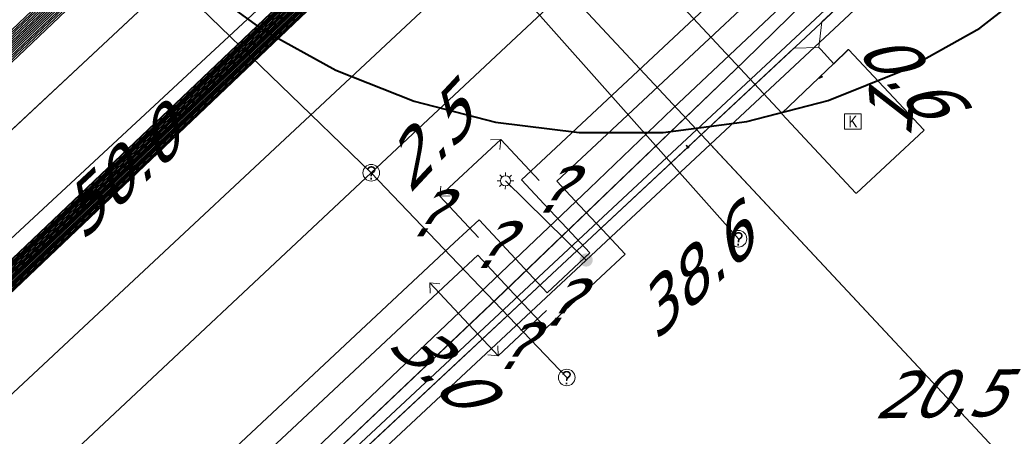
# Model space of a CAD drawing. Header units: metres. Extents: x 124576 to 133557, y 395865 to 402386.
# Tile 334 of 447: x 129912 to 129942, y 401063 to 401076. Entities that reach past the tile are written whole.
import ezdxf
from ezdxf.enums import TextEntityAlignment as Align

# ---------------------------------------------------------------- set-up
doc = ezdxf.new("R2010")
doc.units = ezdxf.units.M
doc.header["$MEASUREMENT"] = 0
for name, color, linetype, lineweight, true_color in [('LG_AanduidingEisVoorzorgsmaatregel', 7, 'Continuous', 40, 0xf7284a), ('LG_Datatransport_Bt_Nederland_NV', 3, 'Continuous', 13, 0x00ff00), ('LG_Datatransport_Eurofiber_Nederland_BV', 3, 'Continuous', 13, 0x00ff00), ('LG_Datatransport_KPN_BV', 3, 'Continuous', 13, 0x00ff00), ('LG_Datatransport_Ziggo_BV', 3, 'Continuous', 13, 0x00ff00), ('LG_Hoog_Spanning_Tennet_Tso', 1, 'Continuous', 13, 0xff0000), ('LG_Laag_Spanning', 7, 'Continuous', 13, 0x960000), ('LG_Laag_Spanning_Enexis_Netbeheer_BV', 7, 'Continuous', 13, 0x960000), ('LG_Midden_Spanning', 7, 'Continuous', 13, 0xd20000), ('LG_Midden_Spanning_Enexis_Netbeheer_BV', 7, 'Continuous', 13, 0xd20000), ('LG_Riool_Vrij_Verval_Gemeente_Tilburg_Ruimtelijke_Uitvoering', 7, 'Continuous', 13, 0xca00a0), ('LG_unet-4_Brabant_Water', 5, 'Continuous', 13, 0x0000ff), ('LG_warmte_Ennatuurlijk_BV', 7, 'Continuous', 13, 0x008080), ('MV_warmte_lijn', 7, 'Continuous', 0, 0x008080)]:
    doc.layers.add(name, color=color, linetype=linetype, lineweight=lineweight, true_color=true_color)
for name, color, linetype, lineweight in [('LG_Laag_Spanning_P_Enexis_Netbeheer_BV', 7, 'Continuous', 0), ('LG_Midden_Spanning_P_Enexis_Netbeheer_BV', 7, 'Continuous', 0), ('LG_overig_P_Gemeente_Tilburg_Ruimtelijke_Uitvoering', 7, 'Continuous', 0), ('LG_Riool_Vrij_Verval_P_Gemeente_Tilburg_Ruimtelijke_Uitvoering', 7, 'Continuous', 0), ('MV_Laag_Spanning', 7, 'Continuous', 0), ('MV_Laag_Spanning_pijl', 7, 'Continuous', 0), ('MV_Midden_Spanning', 7, 'Continuous', 0), ('MV_Midden_Spanning_pijl', 7, 'Continuous', 0), ('MV_unet-4', 7, 'Continuous', 0), ('MV_warmte', 7, 'Continuous', 0)]:
    doc.layers.add(name, color=color, linetype=linetype, lineweight=lineweight)
doc.styles.add('Klic_Annotatie', font='verdanai.ttf', dxfattribs={"oblique": 20, "height": 1.4})
doc.styles.add('Style-Arial Narrow', font='ARIALN.TTF')

# ---------------------------------------------------------------- blocks, each defined once
blk = doc.blocks.new('Mof')
at = {"layer": 'LG_Laag_Spanning_P_Enexis_Netbeheer_BV'}
h = blk.add_hatch(color=256, dxfattribs=at)
edge = h.paths.add_edge_path()
edge.add_arc((0, 0), 2, 0, 360)
blk = doc.blocks.new('Streetlight')
at = {"layer": 'LG_Laag_Spanning_P_Enexis_Netbeheer_BV'}
for p, q in [((-1.77, 1.77), (-1.06, 1.06)), ((0, 2.5), (0, 1.5)), ((1.77, 1.77), (1.06, 1.06)), ((-1.06, -1.06), (-1.77, -1.77)), ((0, -1.5), (0, -2.5)), ((1.06, -1.06), (1.77, -1.77))]:
    blk.add_line(p, q, dxfattribs=at)
at = {"layer": 'LG_Laag_Spanning_P_Enexis_Netbeheer_BV', "flags": 128}
for points in [[(-2.5, 0), (-1.5, 0)], [(1.5, 0), (2.5, 0)]]:
    blk.add_lwpolyline(points, dxfattribs=at)
at = {"layer": 'LG_Laag_Spanning_P_Enexis_Netbeheer_BV'}
blk.add_circle((0, 0), 1.5, dxfattribs=at)
blk = doc.blocks.new('m_pijl')
at = {"layer": 'MV_Laag_Spanning_pijl'}
blk.add_hatch(color=7, dxfattribs=at).paths.add_polyline_path([(-1, -0.33), (-1, 0), (-1, 0.33), (0, 0)])
at = {"layer": 'MV_Laag_Spanning_pijl', "flags": 128}
blk.add_lwpolyline([(-1, 0), (-1, 0.33), (0, 0), (-1, -0.33), (-1, 0)], close=True, dxfattribs=at)
blk = doc.blocks.new('m_pijl_1')
at = {"layer": 'MV_Midden_Spanning_pijl'}
blk.add_hatch(color=7, dxfattribs=at).paths.add_polyline_path([(-1, -0.33), (-1, 0), (-1, 0.33), (0, 0)])
at = {"layer": 'MV_Midden_Spanning_pijl', "flags": 128}
blk.add_lwpolyline([(-1, 0), (-1, 0.33), (0, 0), (-1, -0.33), (-1, 0)], close=True, dxfattribs=at)
blk = doc.blocks.new('Klantstation')
at = {"layer": 'LG_Laag_Spanning_P_Enexis_Netbeheer_BV', "flags": 128}
blk.add_lwpolyline([(-2.5, -2.31), (2.5, -2.31), (2.5, 2.31), (-2.5, 2.31), (-2.5, -2.31)], close=True, dxfattribs=at)
at = {"layer": 'LG_Laag_Spanning_P_Enexis_Netbeheer_BV', "color": 7, "linetype": 'Continuous', "style": 'Style-Arial Narrow'}
blk.add_text('K', height=3.5, dxfattribs=at).set_placement((0, 0), align=Align.MIDDLE_CENTER)
blk = doc.blocks.new('Klantstation_1')
at = {"layer": 'LG_Midden_Spanning_P_Enexis_Netbeheer_BV', "flags": 128}
blk.add_lwpolyline([(-2.5, -2.31), (2.5, -2.31), (2.5, 2.31), (-2.5, 2.31), (-2.5, -2.31)], close=True, dxfattribs=at)
at = {"layer": 'LG_Midden_Spanning_P_Enexis_Netbeheer_BV', "color": 7, "linetype": 'Continuous', "style": 'Style-Arial Narrow'}
blk.add_text('K', height=3.5, dxfattribs=at).set_placement((0, 0), align=Align.MIDDLE_CENTER)
blk = doc.blocks.new('Onbekend_1')
at = {"layer": 'LG_overig_P_Gemeente_Tilburg_Ruimtelijke_Uitvoering'}
blk.add_hatch(color=256, dxfattribs=at).paths.add_polyline_path([(-0.25, -1.07, -0.262633), (0.23, 0.15), (0.59, 0.47, 0.379827), (0.7, 1.26), (0.69, 1.26, 0.228508), (-0.03, 1.53), (-0.03, 1.52, 0.459053), (-0.82, 0.79), (-1.29, 0.85, -0.414214), (-0.08, 2, -0.243799), (1.09, 1.52, -0.379827), (0.9, 0.11), (0.54, -0.2, 0.262633), (0.23, -1.08), (-0.17, -1.07)])
blk.add_circle((0, 0), 2.5, dxfattribs=at)
at = {"layer": 'LG_overig_P_Gemeente_Tilburg_Ruimtelijke_Uitvoering', "extrusion": (0, 0, -1)}
blk.add_solid([(0.34, -2.06), (-0.21, -2.06), (0.34, -1.51), (-0.21, -1.51)], dxfattribs=at)
blk = doc.blocks.new('Onbekend_2')
at = {"layer": 'LG_Riool_Vrij_Verval_P_Gemeente_Tilburg_Ruimtelijke_Uitvoering'}
blk.add_hatch(color=256, dxfattribs=at).paths.add_polyline_path([(-0.25, -1.07, -0.262633), (0.23, 0.15), (0.59, 0.47, 0.379827), (0.7, 1.26), (0.69, 1.26, 0.228508), (-0.03, 1.53), (-0.03, 1.52, 0.459053), (-0.82, 0.79), (-1.29, 0.85, -0.414214), (-0.08, 2, -0.243799), (1.09, 1.52, -0.379827), (0.9, 0.11), (0.54, -0.2, 0.262633), (0.23, -1.08), (-0.17, -1.07)])
blk.add_circle((0, 0), 2.5, dxfattribs=at)
at = {"layer": 'LG_Riool_Vrij_Verval_P_Gemeente_Tilburg_Ruimtelijke_Uitvoering', "extrusion": (0, 0, -1)}
blk.add_solid([(0.34, -2.06), (-0.21, -2.06), (0.34, -1.51), (-0.21, -1.51)], dxfattribs=at)

msp = doc.modelspace()

# ---------------------------------------------------------------- linework, layer by layer
at = {"layer": 'LG_AanduidingEisVoorzorgsmaatregel', "flags": 128}
for points in [[(129885.234, 401043.37), (129936.258, 401091.887), (129974.589, 401124.718)], [(129885.284, 401043.349), (129936.291, 401091.85), (129974.656, 401124.709)], [(129885.335, 401043.328), (129936.325, 401091.813), (129974.723, 401124.7)], [(129885.385, 401043.307), (129936.358, 401091.776), (129974.79, 401124.692)], [(129885.436, 401043.286), (129936.393, 401091.74), (129974.856, 401124.683)], [(129885.486, 401043.265), (129936.425, 401091.701), (129974.924, 401124.675)], [(129885.537, 401043.244), (129936.459, 401091.664), (129974.99, 401124.666)], [(129885.587, 401043.223), (129936.492, 401091.627), (129975.057, 401124.658)], [(129885.638, 401043.202), (129936.526, 401091.59), (129975.124, 401124.649)], [(129885.688, 401043.181), (129936.559, 401091.553), (129975.191, 401124.641)], [(129885.739, 401043.16), (129936.593, 401091.516), (129975.258, 401124.632)], [(129885.789, 401043.139), (129936.626, 401091.479), (129975.325, 401124.623)], [(129885.84, 401043.118), (129936.66, 401091.442), (129975.392, 401124.615)], [(129885.89, 401043.097), (129936.693, 401091.405), (129975.459, 401124.606)], [(129885.941, 401043.076), (129936.727, 401091.367), (129975.526, 401124.598)], [(129917.219, 401076.963), (129919.26, 401075.474), (129919.261, 401075.473), (129921.474, 401074.253), (129921.476, 401074.252), (129923.825, 401073.321), (129923.826, 401073.32), (129926.274, 401072.692), (129926.275, 401072.692), (129928.783, 401072.379), (129928.784, 401072.379), (129931.311, 401072.384), (129931.311, 401072.384), (129931.312, 401072.384), (129933.819, 401072.708), (129933.82, 401072.708), (129936.266, 401073.346), (129936.267, 401073.346), (129938.613, 401074.287), (129938.614, 401074.288), (129940.822, 401075.518), (129940.823, 401075.518), (129943.648, 401077.716)]]:
    msp.add_lwpolyline(points, dxfattribs=at)
at = {"layer": 'LG_Datatransport_Bt_Nederland_NV', "flags": 128}
for points in [[(130057.96, 401015.79), (130072.14, 401054.94), (130076.88, 401059.26), (130068.69, 401067.88), (130062.23, 401075.17), (130060.84, 401076.74), (130049.17, 401089.38), (130042.81, 401096.26), (130037.59, 401101.91), (130030.36, 401109.39), (130011.58, 401128.65), (130006.2, 401131.39), (130002.91, 401131.92), (129998.92, 401132.09), (129994.97, 401131.1), (129991.77, 401129.13), (129985.51, 401123.61), (129977.02, 401115.32), (129941.88, 401082.49), (129933.74, 401074.52), (129926.53, 401067.59), (129919.58, 401061), (129906.21, 401049.02), (129895.76, 401038.993)], [(130072.14, 401054.938), (130076.883, 401059.263), (130068.689, 401067.88), (130062.232, 401075.167), (130060.839, 401076.739), (130049.167, 401089.38), (130042.814, 401096.264), (130037.591, 401101.915), (130030.355, 401109.387), (130011.584, 401128.649), (130006.203, 401131.388), (130002.912, 401131.916), (129998.921, 401132.086), (129994.966, 401131.101), (129991.766, 401129.132), (129985.507, 401123.608), (129977.02, 401115.316), (129941.881, 401082.494), (129933.744, 401074.523), (129926.525, 401067.595), (129919.583, 401061.003), (129906.213, 401049.019), (129895.763, 401038.992)]]:
    msp.add_lwpolyline(points, dxfattribs=at)
at = {"layer": 'LG_Datatransport_Eurofiber_Nederland_BV', "flags": 128}
msp.add_lwpolyline([(129896.022, 401038.884), (129911.5, 401053.7), (129921.1, 401063.1), (129929.1, 401070.7), (129931.6, 401073.1), (129942, 401082.9), (129962.5, 401102), (129973.2, 401112)], dxfattribs=at)
at = {"layer": 'LG_Datatransport_KPN_BV', "flags": 128}
msp.add_lwpolyline([(129952.143, 401091.028), (129938.394, 401078.144), (129918.675, 401059.74), (129912.487, 401053.963)], dxfattribs=at)
at = {"layer": 'LG_Datatransport_Ziggo_BV', "flags": 128}
msp.add_lwpolyline([(129882.021, 401044.706), (129932.91, 401092.244), (129936.838, 401095.364), (129971.33, 401127.585), (129971.686, 401128.193), (129971.709, 401128.665), (129971.552, 401129.112), (129970.173, 401130.731), (129965.721, 401138.136)], dxfattribs=at)
at = {"layer": 'LG_Hoog_Spanning_Tennet_Tso', "flags": 128}
for points in [[(129880.791, 401045.217), (129933.31, 401095.157), (129972.139, 401128.413), (129961.545, 401143.621), (129950.674, 401148.703)], [(129880.842, 401045.196), (129933.344, 401095.119), (129972.206, 401128.404), (129961.579, 401143.66), (129950.696, 401148.748)], [(129880.892, 401045.175), (129933.378, 401095.082), (129972.273, 401128.395), (129961.612, 401143.7), (129950.717, 401148.793)], [(129880.489, 401045.343), (129933.109, 401095.379), (129971.738, 401128.464), (129961.345, 401143.383), (129950.542, 401148.434)], [(129880.539, 401045.322), (129933.143, 401095.342), (129971.805, 401128.455), (129961.379, 401143.423), (129950.564, 401148.479)], [(129880.589, 401045.301), (129933.176, 401095.305), (129971.872, 401128.447), (129961.412, 401143.462), (129950.586, 401148.524)], [(129880.64, 401045.28), (129933.21, 401095.268), (129971.938, 401128.438), (129961.445, 401143.502), (129950.608, 401148.568)], [(129880.69, 401045.259), (129933.243, 401095.231), (129972.005, 401128.43), (129961.479, 401143.542), (129950.63, 401148.613)], [(129880.741, 401045.238), (129933.277, 401095.194), (129972.072, 401128.421), (129961.512, 401143.581), (129950.652, 401148.658)], [(129880.186, 401045.469), (129932.908, 401095.602), (129971.336, 401128.515), (129961.145, 401143.146), (129950.411, 401148.164)], [(129880.236, 401045.448), (129932.942, 401095.565), (129971.403, 401128.507), (129961.179, 401143.185), (129950.433, 401148.209)], [(129880.287, 401045.427), (129932.975, 401095.528), (129971.47, 401128.498), (129961.212, 401143.225), (129950.455, 401148.254)], [(129880.337, 401045.406), (129933.009, 401095.491), (129971.537, 401128.489), (129961.245, 401143.264), (129950.477, 401148.299)], [(129880.388, 401045.385), (129933.042, 401095.454), (129971.604, 401128.481), (129961.279, 401143.304), (129950.499, 401148.344)], [(129880.438, 401045.364), (129933.076, 401095.416), (129971.671, 401128.472), (129961.312, 401143.344), (129950.52, 401148.389)]]:
    msp.add_lwpolyline(points, dxfattribs=at)
at = {"layer": 'LG_Laag_Spanning', "flags": 128}
msp.add_lwpolyline([(129937.106, 401070.558), (129937.107, 401070.558), (129937.108, 401070.559), (129937.109, 401070.559), (129937.11, 401070.56), (129937.112, 401070.561), (129939.143, 401072.445), (129939.144, 401072.446), (129939.144, 401072.447), (129939.145, 401072.448), (129939.146, 401072.449), (129939.146, 401072.45), (129939.146, 401072.451), (129939.146, 401072.453), (129939.146, 401072.454), (129939.146, 401072.455), (129939.145, 401072.456), (129939.144, 401072.457), (129939.143, 401072.459), (129936.878, 401074.869), (129936.877, 401074.87), (129936.876, 401074.87), (129936.875, 401074.871), (129936.874, 401074.872), (129936.873, 401074.872), (129936.872, 401074.872), (129936.87, 401074.872), (129936.869, 401074.872), (129936.868, 401074.871), (129936.867, 401074.871), (129936.866, 401074.87), (129936.865, 401074.87), (129936.864, 401074.869), (129936.431, 401074.453), (129934.875, 401072.96), (129934.874, 401072.959), (129934.874, 401072.958), (129934.873, 401072.957), (129934.872, 401072.956), (129934.872, 401072.955), (129934.872, 401072.953), (129934.872, 401072.952), (129934.872, 401072.951), (129934.873, 401072.95), (129934.873, 401072.949), (129934.874, 401072.947), (129934.875, 401072.946), (129937.098, 401070.561), (129937.099, 401070.56), (129937.1, 401070.56), (129937.101, 401070.559), (129937.102, 401070.559), (129937.103, 401070.558), (129937.104, 401070.558), (129937.106, 401070.558)], dxfattribs=at)
at = {"layer": 'LG_Laag_Spanning_Enexis_Netbeheer_BV'}
msp.add_line((129928.995, 401068.55), (129926.571, 401070.928), dxfattribs=at)
at = {"layer": 'LG_Laag_Spanning_Enexis_Netbeheer_BV', "flags": 128}
for points in [[(130009.723, 401152.812), (130011.982, 401150.391), (130012.609, 401149.719), (130013.292, 401148.988), (130013.791, 401148.454), (130013.768, 401147.776), (130013.616, 401147.634), (130013.312, 401147.351), (129994.73, 401129.862), (129991.053, 401126.402), (129989.957, 401125.449), (129975.694, 401112.137), (129970.472, 401107.262), (129961.52, 401098.907), (129956.671, 401094.382), (129945.106, 401083.587), (129928.995, 401068.55), (129917.255, 401057.593), (129916.642, 401057.021), (129911.516, 401052.237), (129896.845, 401038.542)], [(129896.845, 401038.542), (129911.516, 401052.237), (129916.642, 401057.021), (129917.255, 401057.593), (129928.995, 401068.55), (129945.106, 401083.587), (129956.671, 401094.382), (129961.52, 401098.907), (129970.472, 401107.262), (129975.694, 401112.137), (129989.957, 401125.449)], [(129896.845, 401038.542), (129911.516, 401052.237), (129916.642, 401057.021), (129917.255, 401057.593), (129928.995, 401068.55), (129945.106, 401083.587), (129956.671, 401094.382)], [(129896.845, 401038.542), (129911.516, 401052.237), (129916.642, 401057.021), (129917.255, 401057.593), (129928.995, 401068.55), (129945.106, 401083.587), (129956.671, 401094.382)]]:
    msp.add_lwpolyline(points, dxfattribs=at)
at = {"layer": 'LG_Midden_Spanning', "flags": 128}
msp.add_lwpolyline([(129937.106, 401070.558), (129937.107, 401070.558), (129937.108, 401070.559), (129937.109, 401070.559), (129937.11, 401070.56), (129937.112, 401070.561), (129939.143, 401072.445), (129939.144, 401072.446), (129939.144, 401072.447), (129939.145, 401072.448), (129939.146, 401072.449), (129939.146, 401072.45), (129939.146, 401072.451), (129939.146, 401072.453), (129939.146, 401072.454), (129939.146, 401072.455), (129939.145, 401072.456), (129939.144, 401072.457), (129939.143, 401072.459), (129936.878, 401074.869), (129936.877, 401074.87), (129936.876, 401074.87), (129936.875, 401074.871), (129936.874, 401074.872), (129936.873, 401074.872), (129936.872, 401074.872), (129936.87, 401074.872), (129936.869, 401074.872), (129936.868, 401074.871), (129936.867, 401074.871), (129936.866, 401074.87), (129936.865, 401074.87), (129936.864, 401074.869), (129936.431, 401074.453), (129934.875, 401072.96), (129934.874, 401072.959), (129934.874, 401072.958), (129934.873, 401072.957), (129934.872, 401072.956), (129934.872, 401072.955), (129934.872, 401072.953), (129934.872, 401072.952), (129934.872, 401072.951), (129934.873, 401072.95), (129934.873, 401072.949), (129934.874, 401072.947), (129934.875, 401072.946), (129937.098, 401070.561), (129937.099, 401070.56), (129937.1, 401070.56), (129937.101, 401070.559), (129937.102, 401070.559), (129937.103, 401070.558), (129937.104, 401070.558), (129937.106, 401070.558)], dxfattribs=at)
at = {"layer": 'LG_Midden_Spanning_Enexis_Netbeheer_BV'}
msp.add_line((129882.021, 401044.706), (129932.91, 401092.244), dxfattribs=at)
msp.add_line((129882.021, 401044.706), (129932.91, 401092.244), dxfattribs=at)
msp.add_line((129882.021, 401044.706), (129932.91, 401092.244), dxfattribs=at)
msp.add_line((129882.021, 401044.706), (129932.91, 401092.244), dxfattribs=at)
msp.add_line((129882.021, 401044.706), (129932.91, 401092.244), dxfattribs=at)
msp.add_line((129882.021, 401044.706), (129932.91, 401092.244), dxfattribs=at)
msp.add_line((129882.021, 401044.706), (129932.91, 401092.244), dxfattribs=at)
msp.add_line((129882.021, 401044.706), (129932.91, 401092.244), dxfattribs=at)
at = {"layer": 'LG_Midden_Spanning_Enexis_Netbeheer_BV', "flags": 128}
for points in [[(129882.021, 401044.706), (129932.91, 401092.244), (129933.727, 401092.893), (129936.838, 401095.364), (129971.33, 401127.585), (129971.413, 401129.305), (129970.68, 401130.148), (129970.173, 401130.731), (129966.031, 401137.663), (129965.881, 401137.914), (129965.76, 401138.117), (129965.71, 401138.183), (129965.211, 401138.846), (129961.601, 401143.636), (129961.381, 401144.65), (129961.79, 401145.916), (129961.49, 401146.603), (129960.541, 401146.726), (129959.257, 401146.05), (129958.355, 401146.036), (129957.448, 401146.478), (129957.362, 401146.52), (129951.096, 401149.571)], [(129951.096, 401149.571), (129957.362, 401146.52), (129957.448, 401146.478), (129958.355, 401146.036), (129959.257, 401146.05), (129960.541, 401146.726), (129961.49, 401146.603), (129961.79, 401145.916), (129961.381, 401144.65), (129961.601, 401143.636), (129965.211, 401138.846), (129965.71, 401138.183), (129965.76, 401138.117), (129965.881, 401137.914), (129966.031, 401137.663), (129970.173, 401130.731), (129970.68, 401130.148), (129971.413, 401129.305), (129971.33, 401127.585), (129936.838, 401095.364), (129933.727, 401092.893), (129932.91, 401092.244), (129882.021, 401044.706)], [(129951.096, 401149.571), (129957.362, 401146.52), (129957.448, 401146.478), (129958.355, 401146.036), (129959.257, 401146.05), (129960.541, 401146.726), (129961.49, 401146.603), (129961.79, 401145.916), (129961.381, 401144.65), (129961.601, 401143.636), (129965.211, 401138.846), (129965.71, 401138.183), (129965.76, 401138.117), (129965.881, 401137.914), (129966.031, 401137.663), (129970.173, 401130.731), (129970.68, 401130.148), (129971.413, 401129.305), (129971.33, 401127.585), (129936.838, 401095.364), (129933.727, 401092.893), (129932.91, 401092.244), (129882.021, 401044.706)], [(129882.021, 401044.706), (129932.91, 401092.244), (129933.727, 401092.893), (129936.838, 401095.364), (129971.33, 401127.585), (129971.413, 401129.305), (129970.68, 401130.148), (129970.173, 401130.731), (129966.031, 401137.663), (129965.881, 401137.914), (129965.76, 401138.117), (129965.71, 401138.183), (129965.211, 401138.846), (129961.601, 401143.636), (129961.381, 401144.65), (129961.79, 401145.916), (129961.49, 401146.603), (129960.541, 401146.726), (129959.257, 401146.05), (129958.458, 401145.63), (129957.62, 401145.616), (129956.731, 401146.049), (129956.191, 401146.312), (129950.79, 401148.942)], [(129882.021, 401044.706), (129932.91, 401092.244), (129933.727, 401092.893), (129936.838, 401095.364), (129971.33, 401127.585), (129971.413, 401129.305), (129970.68, 401130.148), (129970.173, 401130.731), (129966.031, 401137.663), (129965.881, 401137.914), (129965.76, 401138.117), (129965.71, 401138.183), (129965.211, 401138.846), (129961.601, 401143.636), (129961.381, 401144.65), (129961.79, 401145.916), (129961.49, 401146.603), (129960.541, 401146.726), (129959.257, 401146.05), (129958.458, 401145.63), (129957.804, 401145.286), (129956.734, 401145.269), (129950.483, 401148.313)], [(129882.021, 401044.706), (129932.91, 401092.244), (129933.727, 401092.893), (129936.838, 401095.364), (129971.33, 401127.585), (129971.413, 401129.305), (129970.68, 401130.148), (129970.173, 401130.731), (129966.031, 401137.663), (129965.881, 401137.914), (129965.76, 401138.117), (129965.71, 401138.183), (129965.211, 401138.846), (129961.601, 401143.636), (129961.381, 401144.65), (129961.79, 401145.916), (129961.49, 401146.603), (129960.541, 401146.726), (129959.257, 401146.05), (129958.458, 401145.63), (129957.804, 401145.286), (129956.734, 401145.269), (129950.483, 401148.313)], [(129971.33, 401127.585), (129936.838, 401095.364), (129933.727, 401092.893), (129932.91, 401092.244), (129882.021, 401044.706)], [(129882.021, 401044.706), (129932.91, 401092.244), (129933.727, 401092.893), (129936.838, 401095.364), (129971.33, 401127.585)], [(129882.021, 401044.706), (129932.91, 401092.244), (129933.727, 401092.893), (129936.838, 401095.364), (129971.33, 401127.585)], [(129971.33, 401127.585), (129936.838, 401095.364), (129933.727, 401092.893), (129932.91, 401092.244), (129882.021, 401044.706)], [(129882.021, 401044.706), (129932.91, 401092.244), (129933.727, 401092.893), (129936.838, 401095.364), (129971.33, 401127.585)], [(129971.33, 401127.585), (129936.838, 401095.364), (129933.727, 401092.893), (129932.91, 401092.244), (129882.021, 401044.706)], [(129882.021, 401044.706), (129932.91, 401092.244), (129933.727, 401092.893), (129936.838, 401095.364), (129971.33, 401127.585)], [(129903.05, 401126.376), (129931.302, 401096.871), (129934.083, 401093.966), (129933.984, 401093.097), (129933.727, 401092.893), (129932.91, 401092.244), (129882.021, 401044.706)], [(129903.05, 401126.376), (129931.302, 401096.871), (129934.083, 401093.966), (129933.984, 401093.097), (129933.727, 401092.893), (129932.91, 401092.244), (129882.021, 401044.706)], [(129903.05, 401126.376), (129931.302, 401096.871), (129934.083, 401093.966), (129933.984, 401093.097), (129933.727, 401092.893), (129932.91, 401092.244), (129882.021, 401044.706)], [(129903.05, 401126.376), (129931.302, 401096.871), (129934.083, 401093.966), (129933.984, 401093.097), (129933.727, 401092.893), (129932.91, 401092.244), (129882.021, 401044.706)], [(129882.021, 401044.706), (129932.91, 401092.244), (129933.727, 401092.893), (129933.984, 401093.097), (129934.083, 401093.966), (129931.302, 401096.871), (129903.05, 401126.376)], [(129882.021, 401044.706), (129932.91, 401092.244), (129933.727, 401092.893), (129933.984, 401093.097), (129934.083, 401093.966), (129931.302, 401096.871), (129903.05, 401126.376)], [(129903.05, 401126.376), (129931.302, 401096.871), (129934.083, 401093.966), (129933.984, 401093.097), (129933.727, 401092.893), (129932.91, 401092.244), (129882.021, 401044.706)], [(129903.05, 401126.376), (129931.302, 401096.871), (129934.083, 401093.966), (129933.984, 401093.097), (129933.727, 401092.893), (129932.91, 401092.244), (129882.021, 401044.706)], [(129882.021, 401044.706), (129932.91, 401092.244), (129933.727, 401092.893), (129933.984, 401093.097), (129934.083, 401093.966), (129931.302, 401096.871), (129903.05, 401126.376)], [(129882.021, 401044.706), (129932.91, 401092.244), (129933.727, 401092.893), (129933.984, 401093.097), (129934.083, 401093.966), (129931.302, 401096.871), (129903.05, 401126.376)], [(129903.05, 401126.376), (129931.302, 401096.871), (129934.083, 401093.966), (129933.984, 401093.097), (129933.727, 401092.893), (129932.91, 401092.244), (129882.021, 401044.706)], [(129903.05, 401126.376), (129931.302, 401096.871), (129934.083, 401093.966), (129933.984, 401093.097), (129933.727, 401092.893), (129932.91, 401092.244), (129882.021, 401044.706)], [(129884.275, 401043.769), (129888.519, 401047.702), (129898.027, 401056.514), (129907.081, 401064.905), (129919.101, 401076.045), (129920.415, 401077.256), (129927.204, 401083.649), (129933.994, 401090.041), (129936.606, 401092.663), (129937.109, 401093.19), (129937.371, 401093.454), (129937.405, 401093.738), (129937.366, 401093.799), (129937.079, 401094.218), (129937.02, 401094.298), (129936.573, 401094.838), (129936.081, 401095.362), (129934.485, 401097.062)], [(129884.275, 401043.769), (129888.519, 401047.702), (129898.027, 401056.514), (129907.081, 401064.905), (129919.101, 401076.045), (129920.415, 401077.256), (129927.204, 401083.649), (129933.994, 401090.041), (129936.606, 401092.663), (129937.109, 401093.19), (129937.371, 401093.454), (129937.405, 401093.738), (129937.366, 401093.799), (129937.079, 401094.218), (129937.02, 401094.298), (129936.573, 401094.838), (129936.081, 401095.362), (129934.485, 401097.062)], [(129934.485, 401097.062), (129936.081, 401095.362), (129936.573, 401094.838), (129937.02, 401094.298), (129937.079, 401094.218), (129937.366, 401093.799), (129937.405, 401093.738), (129937.371, 401093.454), (129937.109, 401093.19), (129936.606, 401092.663), (129933.994, 401090.041), (129927.204, 401083.649), (129920.415, 401077.256), (129919.101, 401076.045), (129907.081, 401064.905), (129898.027, 401056.514), (129888.519, 401047.702), (129884.275, 401043.769)], [(129934.485, 401097.062), (129936.081, 401095.362), (129936.573, 401094.838), (129937.02, 401094.298), (129937.079, 401094.218), (129937.366, 401093.799), (129937.405, 401093.738), (129937.371, 401093.454), (129937.109, 401093.19), (129936.606, 401092.663), (129933.994, 401090.041), (129927.204, 401083.649), (129920.415, 401077.256), (129919.101, 401076.045), (129907.081, 401064.905), (129898.027, 401056.514), (129888.519, 401047.702), (129884.275, 401043.769)], [(129934.485, 401097.062), (129936.081, 401095.362), (129936.573, 401094.838), (129937.02, 401094.298), (129937.079, 401094.218), (129937.366, 401093.799), (129937.405, 401093.738), (129937.371, 401093.454), (129937.109, 401093.19), (129936.606, 401092.663), (129933.994, 401090.041), (129927.204, 401083.649), (129920.415, 401077.256), (129919.101, 401076.045), (129907.081, 401064.905), (129898.027, 401056.514), (129888.519, 401047.702), (129884.275, 401043.769)], [(129936.438, 401074.446), (129936.041, 401074.871), (129935.99, 401074.935), (129936.08, 401075.703), (129942.673, 401081.827), (129945.871, 401084.732), (129955.939, 401093.724), (129957.133, 401093.801), (129964.535, 401085.906), (129964.498, 401085.578), (129964.488, 401085.269), (129964.791, 401084.946)], [(129882.021, 401044.706), (129932.91, 401092.244)], [(129882.021, 401044.706), (129932.91, 401092.244)], [(129942.673, 401081.827), (129936.08, 401075.703), (129935.99, 401074.935)], [(129919.101, 401076.045), (129907.081, 401064.905), (129898.027, 401056.514), (129888.519, 401047.702), (129884.275, 401043.769)], [(129936.438, 401074.446), (129936.041, 401074.871), (129935.99, 401074.935), (129935.234, 401074.913), (129896.449, 401038.707)], [(129935.99, 401074.935), (129935.234, 401074.913), (129896.449, 401038.707)], [(129936.438, 401074.446), (129936.041, 401074.871), (129935.99, 401074.935)]]:
    msp.add_lwpolyline(points, dxfattribs=at)
at = {"layer": 'LG_Riool_Vrij_Verval_Gemeente_Tilburg_Ruimtelijke_Uitvoering'}
for p, q in [((129912.83, 401080.55), (129922.54, 401071.17)), ((129922.54, 401071.17), (129931.53, 401079.6)), ((129888.76, 401043.06), (129925.93, 401077.78)), ((129933.57, 401069.19), (129925.93, 401077.78)), ((129890.523, 401041.171), (129922.54, 401071.17)), ((129928.41, 401065.02), (129922.54, 401071.17))]:
    msp.add_line(p, q, dxfattribs=at)
at = {"layer": 'LG_unet-4_Brabant_Water', "flags": 128}
msp.add_lwpolyline([(129942.76, 401081.94), (129896.428, 401038.716)], dxfattribs=at)
at = {"layer": 'LG_warmte_Ennatuurlijk_BV', "flags": 128}
for points in [[(129951.384, 401093.718), (129945.31, 401088.035), (129936.547, 401079.836), (129927.784, 401071.637), (129927.054, 401070.954), (129927.738, 401070.224), (129928.421, 401069.494), (129929.104, 401068.764), (129928.465, 401068.166), (129927.826, 401067.567), (129927.143, 401068.297), (129926.459, 401069.028), (129925.776, 401069.758), (129925.043, 401069.072), (129916.28, 401060.873), (129907.517, 401052.675), (129898.754, 401044.476), (129893.776, 401039.818)], [(129894.537, 401039.502), (129898.723, 401043.418), (129907.485, 401051.617), (129916.248, 401059.816), (129925.01, 401068.015), (129925.74, 401068.698), (129926.423, 401067.968), (129927.107, 401067.237), (129927.79, 401066.507), (129928.52, 401067.19), (129929.434, 401068.045), (129930.164, 401068.728), (129929.481, 401069.458), (129928.797, 401070.189), (129928.114, 401070.919), (129928.856, 401071.613), (129937.618, 401079.812), (129946.381, 401088.01), (129951.346, 401092.656)]]:
    msp.add_lwpolyline(points, dxfattribs=at)
at = {"layer": 'MV_Laag_Spanning_pijl'}
msp.add_line((129946.746, 401057.023), (129932.725, 401072.032), dxfattribs=at)
at = {"layer": 'MV_Midden_Spanning_pijl'}
for p, q in [((129933.195, 401088.13), (129896.657, 401053.999)), ((129934.882, 401072.953), (129922.405, 401086.34)), ((129946.746, 401057.023), (129920.777, 401084.821)), ((129936.871, 401074.862), (129936.438, 401074.447))]:
    msp.add_line(p, q, dxfattribs=at)
at = {"layer": 'MV_warmte_lijn'}
for p, q in [((129924.601, 401070.468), (129926.429, 401072.174)), ((129926.429, 401072.174), (129926.123, 401072.164)), ((129926.429, 401072.174), (129926.398, 401071.87)), ((129927.584, 401070.936), (129926.429, 401072.174)), ((129924.601, 401070.468), (129924.632, 401070.772)), ((129924.601, 401070.468), (129924.907, 401070.478)), ((129925.758, 401069.228), (129924.601, 401070.468)), ((129926.348, 401065.67), (129924.298, 401067.861)), ((129924.298, 401067.861), (129924.602, 401067.83)), ((129924.298, 401067.861), (129924.308, 401067.555)), ((129927.808, 401067.037), (129926.348, 401065.67)), ((129926.348, 401065.67), (129926.338, 401065.976)), ((129926.348, 401065.67), (129926.044, 401065.701))]:
    msp.add_line(p, q, dxfattribs=at)

# ---------------------------------------------------------------- block references
at = {"layer": 'LG_Laag_Spanning_P_Enexis_Netbeheer_BV', "xscale": 0.1, "yscale": 0.1, "zscale": 0.1}
for name, p in [('Klantstation', (129937.009, 401072.715)), ('Mof', (129928.995, 401068.55))]:
    msp.add_blockref(name, p, dxfattribs=at)
at = {"layer": 'LG_Laag_Spanning_P_Enexis_Netbeheer_BV', "xscale": 0.1, "yscale": 0.1, "zscale": 0.1, "rotation": 224}
msp.add_blockref('Streetlight', (129926.571, 401070.928), dxfattribs=at)
at = {"layer": 'LG_Midden_Spanning_P_Enexis_Netbeheer_BV', "xscale": 0.1, "yscale": 0.1, "zscale": 0.1}
msp.add_blockref('Klantstation_1', (129937.009, 401072.715), dxfattribs=at)
at = {"layer": 'LG_overig_P_Gemeente_Tilburg_Ruimtelijke_Uitvoering', "xscale": 0.1, "yscale": 0.1, "zscale": 0.1}
for p in [(129933.57, 401069.19), (129928.41, 401065.02)]:
    msp.add_blockref('Onbekend_1', p, dxfattribs=at)
at = {"layer": 'LG_Riool_Vrij_Verval_P_Gemeente_Tilburg_Ruimtelijke_Uitvoering', "xscale": 0.1, "yscale": 0.1, "zscale": 0.1}
msp.add_blockref('Onbekend_2', (129922.54, 401071.17), dxfattribs=at)
at = {"layer": 'MV_Laag_Spanning_pijl', "xscale": 0.09999999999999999, "yscale": 0.09999999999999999, "zscale": 0.09999999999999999, "rotation": 133}
msp.add_blockref('m_pijl', (129932, 401072), dxfattribs=at)
at = {"layer": 'MV_Midden_Spanning_pijl', "xscale": 0.1, "yscale": 0.1, "zscale": 0.1, "rotation": 224}
msp.add_blockref('m_pijl_1', (129936, 401074), dxfattribs=at)

# ---------------------------------------------------------------- texts
at = {"layer": 'MV_Laag_Spanning', "style": 'Klic_Annotatie', "oblique": 20}
msp.add_text('20.5', height=1.4, rotation=1, dxfattribs=at).set_placement((129939.736, 401064.528), align=Align.MIDDLE_CENTER)
at = {"layer": 'MV_Midden_Spanning', "style": 'Klic_Annotatie', "oblique": 20}
for s, rotation, p in [('0.6', 314, (129938.598, 401074.226)), ('50.0', 43, (129914.926, 401071.065)), ('38.6', 43, (129932.15, 401068.056))]:
    msp.add_text(s, height=1.4, rotation=rotation, dxfattribs=at).set_placement(p, align=Align.MIDDLE_CENTER)
at = {"layer": 'MV_unet-4', "style": 'Klic_Annotatie', "oblique": 20}
msp.add_text('1', height=1.4, rotation=84.5, dxfattribs=at).set_placement((129938.1, 401072.79), align=Align.MIDDLE_CENTER)
at = {"layer": 'MV_warmte', "style": 'Klic_Annotatie', "oblique": 20}
for s, rotation, p in [('2.5', 47, (129924.204, 401072.089)), ('3.0', 317, (129924.561, 401065.457))]:
    msp.add_text(s, height=1.4, rotation=rotation, dxfattribs=at).set_placement(p, align=Align.MIDDLE_CENTER)
for p in [(129927.835, 401070.668), (129924.056, 401069.959), (129925.967, 401069.005), (129928.065, 401067.277), (129926.67, 401065.971)]:
    msp.add_text('?', height=1.4, dxfattribs=at).set_placement(p, align=Align.MIDDLE_CENTER)

doc.saveas('drawing.dxf')
